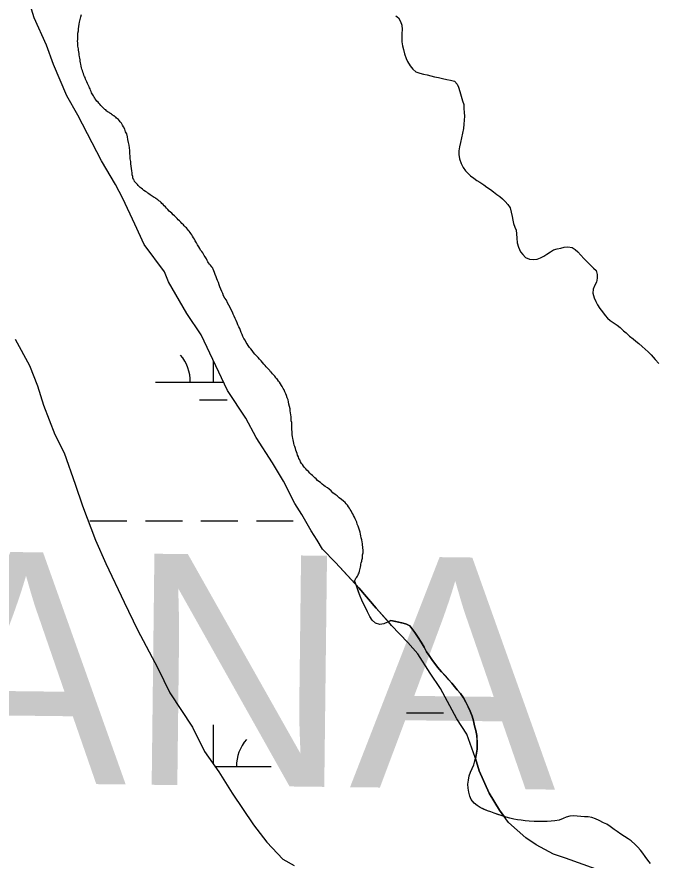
# Model space of a CAD drawing. Extents: x 3177185 to 3215018, y 812988 to 838321.
# Drawn here: x 3209624 to 3210178, y 822582 to 823312 of the extents above; entities that cross this region are included whole.
import ezdxf

# ---------------------------------------------------------------- set-up
doc = ezdxf.new("R2010")
doc.units = 0
for name, color, linetype in [('V-SITE-VEGE', 7, 'Continuous'), ('V-TOPO-GNAM-IDEN', 7, 'Continuous'), ('V-TOPO-SHOR', 7, 'Continuous'), ('V-WETL-SWMP', 7, 'Continuous')]:
    doc.layers.add(name, color=color, linetype=linetype)

msp = doc.modelspace()

# ---------------------------------------------------------------- linework, layer by layer
at = {"layer": 'V-SITE-VEGE'}
for points in [[(3210045.38, 822620.14), (3210043.78, 822620.77), (3210036.76, 822623.02), (3210033.85, 822624.21), (3210030.94, 822625), (3210024.58, 822627.77), (3210022.06, 822629.49), (3210019.42, 822631.74), (3210017.03, 822634.91), (3210015.84, 822637.69), (3210014.78, 822641.26), (3210014.24, 822644.71), (3210014.11, 822648.01), (3210014.5, 822651.46), (3210015.16, 822655.16), (3210016.35, 822658.34), (3210019.25, 822664.83), (3210020.18, 822668.27), (3210020.56, 822670.16), (3210020.24, 822671.17), (3210013.19, 822691.4), (3210004.38, 822704.59), (3209990.28, 822730.97), (3209981.46, 822744.17), (3209970.89, 822760.88), (3209962.08, 822770.55), (3209947.99, 822785.49), (3209945.22, 822788.63), (3209944.5, 822788.25), (3209941.33, 822786.79), (3209937.75, 822786.39), (3209934.05, 822787.44), (3209931.13, 822789.96), (3209929.28, 822793.13), (3209927.29, 822797.1), (3209922.38, 822807.42), (3209920.92, 822810.73), (3209918.14, 822818), (3209917.32, 822820.72), (3209899.55, 822840.01), (3209888.1, 822851.44), (3209883.69, 822859.35), (3209878.4, 822867.27), (3209870.47, 822881.34), (3209864.3, 822891.01), (3209854.61, 822910.36), (3209844.91, 822926.19), (3209830.82, 822948.18), (3209822, 822964.89), (3209806.14, 822988.64), (3209783.22, 823037.01), (3209770.89, 823055.48), (3209755.02, 823082.74), (3209751.5, 823091.54), (3209733.88, 823115.28), (3209725.94, 823132.88), (3209715.37, 823154.86), (3209709.19, 823167.18), (3209696.86, 823187.41), (3209688.92, 823203.23), (3209676.58, 823226.99), (3209666.89, 823243.7), (3209655.43, 823270.96), (3209649.25, 823287.68), (3209638.67, 823311.43), (3209634.26, 823325.5)], [(3209622.2, 823033.35), (3209634.54, 823010.48), (3209641.59, 822992.89), (3209646.89, 822976.18), (3209656.58, 822950.67), (3209664.52, 822934.84), (3209674.22, 822907.57), (3209680.4, 822889.09), (3209691.86, 822859.19), (3209700.68, 822838.96), (3209716.55, 822805.53), (3209728.01, 822781.78), (3209745.64, 822748.36), (3209756.21, 822727.25), (3209775.6, 822697.35), (3209786.18, 822676.24), (3209798.51, 822658.66), (3209809.97, 822640.19), (3209828.47, 822612.92), (3209839.92, 822597.97), (3209854.01, 822583.03), (3209863.7, 822577.76)], [(3210125.04, 822574.46), (3210098.63, 822584.12), (3210088.07, 822587.63), (3210073.1, 822595.54), (3210064.3, 822601.69), (3210049.33, 822614.88), (3210045.38, 822620.14)]]:
    msp.add_lwpolyline(points, dxfattribs=at)
for points in [[(3209945.22, 822788.63), (3209944.5, 822788.25), (3209941.33, 822786.79), (3209937.75, 822786.39), (3209934.05, 822787.44), (3209931.13, 822789.96), (3209929.28, 822793.13), (3209927.29, 822797.1), (3209922.38, 822807.42), (3209920.92, 822810.73), (3209918.14, 822818), (3209917.32, 822820.72), (3209919.8, 822818.03), (3209934.78, 822800.44)], [(3210019.75, 822698.58), (3210020.82, 822694.47), (3210021.75, 822690.24), (3210022.15, 822682.83), (3210022.02, 822678.33), (3210021.5, 822674.89), (3210020.56, 822670.16), (3210020.24, 822671.17), (3210013.19, 822691.4), (3210004.38, 822704.59), (3209990.28, 822730.97), (3209981.46, 822744.17), (3209970.89, 822760.88), (3209962.08, 822770.55), (3209947.99, 822785.49), (3209945.22, 822788.63), (3209947.28, 822789.71), (3209958, 822787.46), (3209961.05, 822786.54), (3209963.7, 822784.96), (3209965.68, 822782.71), (3209968.2, 822779.4), (3209971.12, 822775.04), (3209973.77, 822770.93), (3209976.28, 822766.57), (3209978.27, 822762.6), (3209980.66, 822759.43), (3209983.31, 822755.06), (3209985.43, 822752.55), (3209987.81, 822749.37), (3209991.26, 822745.27), (3209994.83, 822741.44), (3210000.14, 822735.49), (3210004.91, 822729.8), (3210007.56, 822726.49), (3210010.21, 822722.79), (3210014.45, 822714.99), (3210016.17, 822711.15), (3210017.76, 822707.05), (3210018.83, 822702.94)], [(3210045.38, 822620.14), (3210043.78, 822620.77), (3210036.76, 822623.02), (3210033.85, 822624.21), (3210030.94, 822625), (3210024.58, 822627.77), (3210022.06, 822629.49), (3210019.42, 822631.74), (3210017.03, 822634.91), (3210015.84, 822637.69), (3210014.78, 822641.26), (3210014.24, 822644.71), (3210014.11, 822648.01), (3210014.5, 822651.46), (3210015.16, 822655.16), (3210016.35, 822658.34), (3210019.25, 822664.83), (3210020.18, 822668.27), (3210020.56, 822670.16), (3210023.77, 822659.73), (3210032.59, 822640.38), (3210041.4, 822625.43)]]:
    msp.add_lwpolyline(points, close=True, dxfattribs=at)
at = {"layer": 'V-TOPO-SHOR'}
for points in [[(3209716.04, 823216.87), (3209715.24, 823218.46), (3209714.25, 823220.05), (3209713.25, 823221.44), (3209712.65, 823222.24), (3209711.66, 823223.23), (3209710.86, 823224.02), (3209710.06, 823224.62), (3209709.47, 823225.22), (3209708.87, 823225.61), (3209708.47, 823226.01), (3209707.88, 823226.41), (3209707.48, 823226.61), (3209706.88, 823227), (3209706.48, 823227.4), (3209706.08, 823227.4), (3209705.49, 823227.8), (3209704.69, 823228.39), (3209704.1, 823228.79), (3209703.5, 823229.39), (3209702.7, 823229.78), (3209701.91, 823230.18), (3209701.31, 823230.78), (3209700.71, 823231.57), (3209699.92, 823231.97), (3209699.12, 823232.76), (3209698.33, 823233.56), (3209697.33, 823234.55), (3209696.34, 823235.54), (3209695.54, 823236.54), (3209694.74, 823237.53), (3209693.95, 823238.33), (3209692.95, 823239.12), (3209692.36, 823240.11), (3209691.56, 823241.11), (3209691.16, 823241.9), (3209690.56, 823242.7), (3209689.97, 823243.89), (3209689.37, 823244.69), (3209688.97, 823245.68), (3209688.37, 823246.47), (3209688.17, 823247.67), (3209687.58, 823248.66), (3209687.18, 823249.85), (3209686.58, 823250.65), (3209686.18, 823251.64), (3209685.58, 823252.83), (3209685.19, 823253.83), (3209684.79, 823254.62), (3209684.39, 823256.01), (3209683.79, 823257.21), (3209683.19, 823258.2), (3209682.79, 823259.59), (3209682.2, 823260.58), (3209681.6, 823261.78), (3209681.4, 823263.17), (3209680.8, 823264.36), (3209680.4, 823265.75), (3209680, 823266.95), (3209679.6, 823268.14), (3209679.4, 823269.53), (3209679.01, 823271.12), (3209678.81, 823272.51), (3209678.6, 823273.71), (3209678.6, 823274.9), (3209678.21, 823276.29), (3209678, 823277.68), (3209677.61, 823279.27), (3209677.61, 823280.46), (3209677.41, 823281.86), (3209677.01, 823283.25), (3209677.01, 823284.44), (3209676.81, 823285.63), (3209676.61, 823286.83), (3209676.6, 823288.22), (3209676.41, 823289.61), (3209676.21, 823291), (3209676.4, 823292.59), (3209676.4, 823294.38), (3209676.6, 823296.17), (3209676.6, 823298.16), (3209676.99, 823299.95), (3209676.99, 823301.74), (3209677.39, 823303.73), (3209677.58, 823305.72), (3209677.98, 823307.71), (3209678.38, 823309.89), (3209678.97, 823312.08), (3209679.57, 823314.07)], [(3209951.72, 823313.17), (3209954.1, 823311.32), (3209955.69, 823308.28), (3209956.76, 823304.83), (3209957.16, 823301.26), (3209957.03, 823297.69), (3209957.03, 823294.25), (3209957.03, 823290.54), (3209957.56, 823287.1), (3209958.23, 823283.79), (3209959.29, 823280.09), (3209960.75, 823276.25), (3209961.94, 823273.47), (3209964.07, 823269.64), (3209966.32, 823266.86), (3209968.97, 823264.61), (3209972.41, 823263.42), (3209975.59, 823262.63), (3209978.9, 823261.84), (3209981.94, 823261.05), (3209985.25, 823260.39), (3209988.69, 823259.6), (3209992.14, 823258.81), (3209995.97, 823258.02), (3209999.15, 823257.36), (3210002.46, 823256.43), (3210004.71, 823254.05), (3210005.91, 823251.28), (3210007.1, 823247.44), (3210008.16, 823243.47), (3210009.49, 823239.5), (3210010.42, 823236.32), (3210010.69, 823232.88), (3210010.96, 823229.44), (3210011.09, 823226.27), (3210010.96, 823222.82), (3210010.7, 823219.38), (3210010.17, 823215.54), (3210009.52, 823211.44), (3210008.46, 823207.33), (3210007.54, 823203.49), (3210006.88, 823199.79), (3210006.22, 823196.35), (3210006.35, 823193.04), (3210006.89, 823189.33), (3210008.35, 823185.23), (3210010.07, 823181.92), (3210012.06, 823179.01), (3210014.18, 823176.63), (3210016.43, 823174.52), (3210019.08, 823172.54), (3210021.73, 823170.55), (3210024.38, 823168.97), (3210027.82, 823166.72), (3210030.6, 823164.87), (3210033.51, 823162.62), (3210036.29, 823160.64), (3210039.08, 823158.52), (3210041.72, 823156.67), (3210044.11, 823154.56), (3210046.36, 823152.44), (3210048.74, 823149.66), (3210050.6, 823146.75), (3210051.66, 823143.05), (3210052.33, 823139.34), (3210052.86, 823136.3), (3210053.52, 823133.26), (3210054.58, 823130.21), (3210055.78, 823127.43)], [(3209792.5, 823095.85), (3209791.9, 823096.44), (3209791.3, 823097.24), (3209790.5, 823098.23), (3209789.71, 823099.22), (3209789.11, 823100.22), (3209788.51, 823101.41), (3209787.92, 823102.6), (3209787.32, 823103.6), (3209786.72, 823104.59), (3209785.93, 823105.58), (3209785.33, 823106.78), (3209784.53, 823107.97), (3209783.73, 823108.96), (3209782.74, 823110.35), (3209781.94, 823111.74), (3209781.15, 823113.14), (3209779.95, 823114.93), (3209779.15, 823116.71), (3209778.16, 823118.31), (3209777.36, 823119.7), (3209776.56, 823120.89), (3209775.77, 823122.28), (3209775.17, 823123.47), (3209774.38, 823124.66), (3209773.58, 823125.66), (3209772.78, 823126.65), (3209771.99, 823127.64), (3209771.39, 823128.44), (3209770.59, 823129.43), (3209769.6, 823130.23), (3209768.6, 823131.22), (3209767.81, 823132.21), (3209766.61, 823133.4), (3209765.62, 823134.4), (3209764.43, 823135.59), (3209763.43, 823136.58), (3209762.43, 823137.58), (3209761.24, 823138.77), (3209760.05, 823139.96), (3209759.05, 823140.95), (3209757.86, 823142.15), (3209756.66, 823143.14), (3209755.47, 823144.13), (3209754.27, 823145.32), (3209753.28, 823146.71), (3209752.28, 823147.71), (3209751.29, 823148.7), (3209750.3, 823149.69), (3209749.3, 823150.69), (3209748.5, 823151.48), (3209747.71, 823152.28), (3209746.71, 823153.07), (3209745.72, 823153.67), (3209744.92, 823154.46), (3209743.93, 823154.86), (3209743.33, 823155.46), (3209742.54, 823155.85), (3209741.74, 823156.45), (3209740.94, 823157.04), (3209739.95, 823157.64), (3209738.95, 823158.23), (3209737.96, 823159.03), (3209737.16, 823159.62), (3209736.17, 823160.42), (3209734.97, 823161.02), (3209733.58, 823162.01), (3209732.39, 823163), (3209731.39, 823163.99), (3209730.4, 823164.59), (3209729.6, 823165.39), (3209728.81, 823166.18), (3209728.01, 823166.97), (3209727.41, 823167.57), (3209726.81, 823168.37), (3209726.22, 823169.16), (3209725.62, 823169.76), (3209725.22, 823170.75), (3209724.63, 823171.54), (3209724.23, 823172.74), (3209724.03, 823174.13), (3209723.63, 823175.52), (3209723.43, 823177.31), (3209723.23, 823178.9), (3209722.83, 823180.89), (3209722.63, 823182.88), (3209722.23, 823184.86), (3209722.23, 823186.85), (3209721.83, 823189.24), (3209721.82, 823191.62), (3209721.62, 823194.01), (3209721.42, 823196.4), (3209721.22, 823198.78), (3209720.82, 823201.17), (3209720.23, 823203.55), (3209719.82, 823205.94), (3209719.42, 823208.32), (3209718.83, 823210.91), (3209717.83, 823212.7), (3209717.03, 823215.08), (3209716.04, 823216.87)], [(3210055.78, 823127.43), (3210056.05, 823124.39), (3210056.32, 823120.55), (3210056.71, 823116.58), (3210057.78, 823112.74), (3210059.5, 823108.91), (3210061.49, 823106.53), (3210064.01, 823103.88), (3210067.32, 823102.43), (3210070.89, 823102.3), (3210073.93, 823102.57), (3210076.98, 823103.5), (3210079.75, 823104.96), (3210082.27, 823106.81), (3210085.44, 823108.8), (3210088.22, 823110.52), (3210091.4, 823111.45), (3210094.44, 823112.11), (3210097.35, 823112.91), (3210100.66, 823113.18), (3210104.23, 823112.65), (3210107.01, 823110.8), (3210109.27, 823108.82), (3210111.78, 823106.04), (3210114.56, 823103), (3210117.61, 823099.96), (3210119.73, 823097.71), (3210122.91, 823094.67), (3210125.16, 823092.56), (3210125.96, 823089.24), (3210126.1, 823085.94), (3210125.44, 823082.63), (3210123.85, 823079.84), (3210122.53, 823076.4), (3210122.27, 823072.96), (3210123.33, 823068.99), (3210124.79, 823065.95), (3210126.38, 823062.91), (3210128.37, 823059.86), (3210130.49, 823056.82), (3210132.74, 823053.78), (3210134.99, 823051.27), (3210137.25, 823049.29), (3210140.69, 823047.04), (3210143.34, 823045.45), (3210145.85, 823043.33), (3210148.77, 823040.56), (3210151.02, 823038.58), (3210154.07, 823035.93), (3210157.11, 823033.42), (3210159.5, 823031.44), (3210162.01, 823029.45), (3210164.93, 823026.81), (3210167.44, 823024.56), (3210170.23, 823022.31), (3210172.61, 823019.67), (3210176.19, 823015.7), (3210179.37, 823012.26)], [(3209862.61, 822947.38), (3209862.41, 822948.97), (3209862.01, 822950.36), (3209862.01, 822951.95), (3209862.01, 822953.34), (3209861.81, 822954.74), (3209861.61, 822956.33), (3209861.61, 822957.92), (3209861.61, 822959.31), (3209861.61, 822961.1), (3209861.21, 822962.49), (3209861.21, 822964.08), (3209861.01, 822965.87), (3209860.81, 822967.66), (3209860.41, 822969.45), (3209860.21, 822971.24), (3209860.21, 822973.03), (3209859.81, 822974.82), (3209859.21, 822977), (3209858.81, 822978.99), (3209858.41, 822980.78), (3209857.61, 822982.57), (3209857.02, 822984.36), (3209856.42, 822985.95), (3209855.62, 822987.74), (3209855.02, 822989.33), (3209854.23, 822990.52), (3209853.43, 822992.11), (3209852.63, 822993.1), (3209852.03, 822994.49), (3209851.04, 822995.89), (3209850.04, 822996.88), (3209849.25, 822998.27), (3209848.25, 822999.26), (3209847.66, 823000.26), (3209846.86, 823001.25), (3209845.86, 823002.24), (3209844.87, 823003.24), (3209844.07, 823004.23), (3209843.28, 823005.03), (3209842.68, 823006.02), (3209841.68, 823007.01), (3209840.69, 823008.01), (3209839.49, 823009.2), (3209838.5, 823010.39), (3209837.5, 823011.58), (3209836.31, 823012.97), (3209835.12, 823014.36), (3209833.72, 823015.76), (3209832.53, 823017.34), (3209831.13, 823018.73), (3209829.74, 823020.12), (3209828.55, 823021.71), (3209827.35, 823023.3), (3209826.16, 823024.7), (3209824.97, 823026.08), (3209823.97, 823027.67), (3209822.98, 823029.07), (3209822.18, 823030.46), (3209821.18, 823032.24), (3209820.19, 823033.84), (3209819.19, 823035.43), (3209818.79, 823037.22), (3209817.99, 823039), (3209817.4, 823040.59), (3209816.6, 823042.38), (3209815.8, 823043.97), (3209815.01, 823045.56), (3209814.41, 823047.35), (3209813.41, 823049.34), (3209812.62, 823051.13), (3209811.82, 823053.11), (3209811.02, 823054.91), (3209810.42, 823056.69), (3209809.23, 823058.68), (3209808.43, 823060.67), (3209807.24, 823062.65), (3209806.04, 823064.64), (3209805.05, 823066.83), (3209803.85, 823068.82), (3209802.66, 823070.8), (3209801.86, 823072.79), (3209801.06, 823074.58), (3209800.27, 823076.57), (3209799.47, 823078.36), (3209798.67, 823080.14), (3209798.27, 823082.13), (3209797.48, 823083.92), (3209796.68, 823085.51), (3209796.08, 823087.3), (3209795.48, 823089.09), (3209794.89, 823090.88), (3209794.09, 823092.47), (3209793.69, 823093.66), (3209793.29, 823094.26), (3209793.29, 823094.46), (3209793.29, 823094.65), (3209793.09, 823094.85), (3209792.89, 823095.05), (3209792.69, 823095.25), (3209792.5, 823095.85)], [(3209916.94, 822821.97), (3209916.01, 822824.35), (3209916.21, 822824.35), (3209916.41, 822824.95), (3209916.8, 822825.54), (3209917.2, 822826.34), (3209917.99, 822827.33), (3209918.39, 822828.13), (3209918.98, 822829.12), (3209919.38, 822830.12), (3209919.98, 822831.11), (3209920.18, 822832.31), (3209920.57, 822833.5), (3209920.77, 822834.69), (3209921.17, 822835.89), (3209921.37, 822837.28), (3209921.56, 822838.47), (3209921.76, 822839.66), (3209922.16, 822841.06), (3209922.35, 822842.05), (3209922.55, 822842.85), (3209922.75, 822843.64), (3209922.75, 822844.24), (3209922.75, 822844.83), (3209922.95, 822845.43), (3209922.95, 822846.42), (3209923.15, 822847.42), (3209923.34, 822848.42), (3209923.34, 822849.61), (3209923.34, 822851), (3209923.14, 822852.19), (3209923.14, 822853.39), (3209922.94, 822854.78), (3209922.74, 822856.17), (3209922.54, 822857.76), (3209922.14, 822859.55), (3209921.74, 822861.34), (3209921.54, 822862.93), (3209921.14, 822864.52), (3209920.74, 822866.11), (3209920.34, 822867.9), (3209919.75, 822869.69), (3209919.15, 822871.28), (3209918.35, 822873.07), (3209917.95, 822874.85), (3209916.96, 822876.44), (3209916.56, 822877.83), (3209915.96, 822879.23), (3209914.96, 822880.62), (3209914.37, 822882.01), (3209913.57, 822883.2), (3209912.97, 822884.59), (3209912.18, 822885.79), (3209911.58, 822886.98), (3209910.78, 822888.17), (3209909.79, 822889.56), (3209908.79, 822890.56), (3209907.8, 822891.75), (3209906.4, 822893.14), (3209904.61, 822894.53), (3209902.62, 822895.92), (3209900.83, 822897.51), (3209899.24, 822898.9), (3209897.25, 822900.29), (3209895.66, 822901.88), (3209893.87, 822903.27), (3209892.48, 822904.46), (3209890.69, 822905.65), (3209889.29, 822906.64), (3209887.9, 822907.83), (3209886.51, 822909.03), (3209885.11, 822910.02), (3209883.92, 822911.01), (3209882.73, 822912.2), (3209881.73, 822913.2), (3209880.74, 822914.19), (3209879.54, 822915.18), (3209878.35, 822916.18), (3209877.16, 822917.37), (3209876.16, 822918.56), (3209874.77, 822919.75), (3209873.77, 822920.95), (3209872.78, 822922.14), (3209871.78, 822923.33), (3209870.79, 822924.72), (3209870.19, 822925.71), (3209869.19, 822927.1), (3209868.59, 822928.7), (3209867.8, 822929.89), (3209867.4, 822931.28), (3209866.6, 822932.87), (3209866.2, 822934.26), (3209865.61, 822935.65), (3209865.21, 822937.04), (3209864.81, 822938.63), (3209864.41, 822940.22), (3209863.81, 822941.61), (3209863.41, 822943.21), (3209863.01, 822944.6), (3209862.81, 822945.99), (3209862.61, 822947.38)], [(3210063.77, 822616.42), (3210060.2, 822616.82), (3210056.89, 822617.34), (3210053.84, 822617.87), (3210050.4, 822618.53), (3210047.09, 822619.45), (3210043.78, 822620.77), (3210040.07, 822621.96), (3210036.76, 822623.02), (3210033.85, 822624.21), (3210030.94, 822625), (3210028.16, 822626.19), (3210024.58, 822627.77), (3210022.06, 822629.49), (3210019.42, 822631.74), (3210017.03, 822634.91), (3210015.84, 822637.69), (3210014.78, 822641.26), (3210014.24, 822644.71), (3210014.11, 822648.01), (3210014.5, 822651.46), (3210015.16, 822655.16), (3210016.35, 822658.34), (3210017.8, 822661.65), (3210019.25, 822664.83), (3210020.18, 822668.27), (3210020.84, 822671.58), (3210021.5, 822674.89), (3210022.02, 822678.33), (3210022.15, 822682.83), (3210022.02, 822686.27), (3210021.75, 822690.24), (3210020.82, 822694.47), (3210019.75, 822698.58), (3210018.83, 822702.94), (3210017.76, 822707.05), (3210016.17, 822711.15), (3210014.45, 822714.98), (3210012.33, 822718.95), (3210010.21, 822722.79), (3210007.56, 822726.49), (3210004.91, 822729.8), (3210002.52, 822732.71), (3210000.14, 822735.49), (3209997.62, 822738.26), (3209994.84, 822741.44), (3209991.26, 822745.27), (3209987.81, 822749.37), (3209985.43, 822752.55), (3209983.31, 822755.06), (3209980.66, 822759.43), (3209978.27, 822762.6), (3209976.28, 822766.57), (3209973.77, 822770.93), (3209971.12, 822775.04), (3209968.2, 822779.4), (3209965.68, 822782.71), (3209963.7, 822784.96), (3209961.05, 822786.54), (3209958, 822787.46), (3209954.16, 822788.26), (3209950.32, 822789.05), (3209947.28, 822789.71), (3209944.5, 822788.25), (3209941.33, 822786.79), (3209937.75, 822786.39), (3209934.05, 822787.44), (3209931.13, 822789.96), (3209929.28, 822793.13), (3209927.29, 822797.1), (3209925.96, 822799.88), (3209923.97, 822803.98), (3209922.38, 822807.42), (3209920.92, 822810.73), (3209919.46, 822814.43), (3209918.14, 822818), (3209916.94, 822821.97)], [(3210172.07, 822579.33), (3210169.81, 822582.37), (3210167.56, 822585.54), (3210165.44, 822588.32), (3210163.46, 822590.83), (3210161.2, 822593.48), (3210158.82, 822595.99), (3210155.37, 822598.9), (3210152.72, 822600.75), (3210149.68, 822602.73), (3210146.37, 822604.85), (3210143.19, 822607.09), (3210140.54, 822608.95), (3210137.1, 822611.33), (3210134.45, 822613.31), (3210131.54, 822614.63), (3210127.7, 822616.61), (3210124.39, 822618.06), (3210121.21, 822619.25), (3210118.16, 822619.78), (3210114.99, 822619.91), (3210111.94, 822620.17), (3210108.77, 822620.43), (3210105.72, 822620.56), (3210102.41, 822620.29), (3210099.24, 822619.5), (3210096.46, 822618.31), (3210093.02, 822616.98), (3210089.45, 822616.45), (3210086.01, 822616.05), (3210082.56, 822615.65), (3210078.59, 822615.64), (3210075.55, 822615.9), (3210071.31, 822615.9), (3210067.21, 822616.03), (3210063.77, 822616.42)]]:
    msp.add_lwpolyline(points, dxfattribs=at)
at = {"layer": 'V-WETL-SWMP'}
for p, q in [((3209793.84, 822996), (3209793.84, 823014.61)), ((3209743.84, 822996), (3209802.65, 822996)), ((3209781.84, 822980.57), (3209805.84, 822980.57)), ((3209686.99, 822875.93), (3209718.99, 822875.93)), ((3209734.99, 822875.93), (3209766.99, 822875.93)), ((3209782.99, 822875.93), (3209814.99, 822875.93)), ((3209830.99, 822875.93), (3209862.99, 822875.93)), ((3209960.9, 822709.75), (3209992.9, 822709.75)), ((3209793.84, 822665.32), (3209793.84, 822699.32)), ((3209795.24, 822663.32), (3209843.84, 822663.32)), ((3209805.19, 822647.89), (3209805.84, 822647.89))]:
    msp.add_line(p, q, dxfattribs=at)
for points in [[(3210125.04, 822574.46), (3210098.63, 822584.12), (3210088.07, 822587.63), (3210073.11, 822595.54), (3210064.3, 822601.69), (3210049.33, 822614.88), (3210041.4, 822625.43), (3210032.59, 822640.38), (3210023.77, 822659.73), (3210020.24, 822671.17), (3210013.19, 822691.4), (3210004.38, 822704.59), (3209990.27, 822730.97), (3209981.46, 822744.17), (3209970.89, 822760.88), (3209962.08, 822770.55), (3209947.99, 822785.49), (3209934.78, 822800.44), (3209919.8, 822818.03), (3209899.54, 822840.01), (3209888.1, 822851.44), (3209883.69, 822859.35), (3209878.4, 822867.27), (3209870.47, 822881.34), (3209864.3, 822891.01), (3209854.61, 822910.36), (3209844.91, 822926.19), (3209830.82, 822948.18), (3209822, 822964.89), (3209806.14, 822988.64), (3209783.22, 823037.01), (3209770.89, 823055.48), (3209755.02, 823082.74), (3209751.5, 823091.54), (3209733.88, 823115.28), (3209725.94, 823132.88), (3209715.36, 823154.86), (3209709.19, 823167.18), (3209696.86, 823187.41), (3209688.92, 823203.24), (3209676.58, 823226.99), (3209666.89, 823243.7), (3209655.43, 823270.96), (3209649.25, 823287.68), (3209638.67, 823311.43), (3209634.26, 823325.5)], [(3209622.2, 823033.35), (3209634.54, 823010.48), (3209641.59, 822992.89), (3209646.89, 822976.18), (3209656.59, 822950.67), (3209664.52, 822934.84), (3209674.22, 822907.57), (3209680.4, 822889.09), (3209691.86, 822859.19), (3209700.68, 822838.96), (3209716.55, 822805.53), (3209728.01, 822781.78), (3209745.64, 822748.36), (3209756.21, 822727.25), (3209775.6, 822697.35), (3209786.18, 822676.24), (3209798.51, 822658.65), (3209809.97, 822640.18), (3209828.47, 822612.92), (3209839.92, 822597.97), (3209854.01, 822583.03), (3209863.7, 822577.76)]]:
    msp.add_lwpolyline(points, dxfattribs=at)
for centre, start, end in [((3209738.59, 822996.47), 359.22818, 40.77184), ((3209849.08, 822663.8), 139.22818, 180.77184)]:
    msp.add_arc(centre, 35.25, start, end, dxfattribs=at)

# ---------------------------------------------------------------- texts
at = {"layer": 'V-TOPO-GNAM-IDEN'}
msp.add_text('FELICIANA', height=200, rotation=359.31693, dxfattribs=at).set_placement((3208707.89, 822659.83))

doc.saveas('drawing.dxf')
